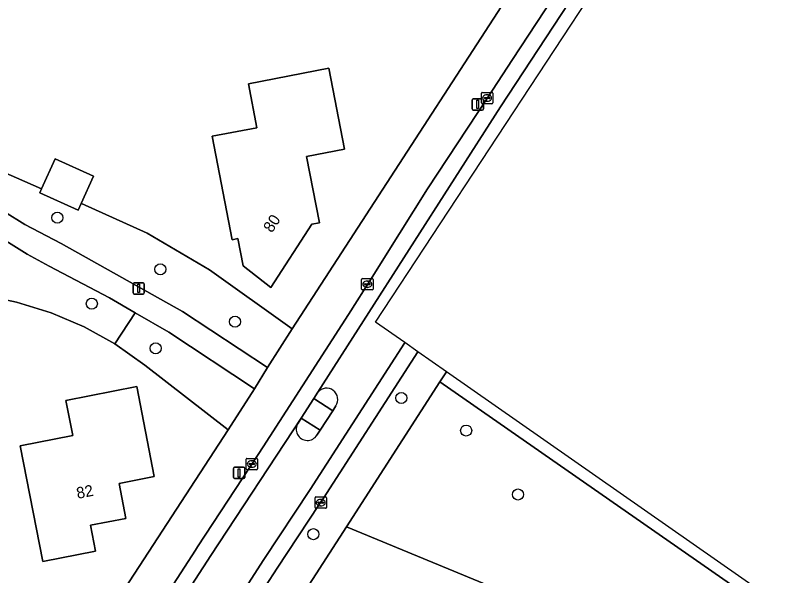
# Model space of a CAD drawing. Extents: x 157648 to 158502, y 379212 to 380938.
# Drawn here: x 158332.6 to 158400.9, y 380385.3 to 380434.7 of the extents above; entities that cross this region are included whole.
import ezdxf

# ---------------------------------------------------------------- set-up
doc = ezdxf.new("R2010")
doc.units = 0
for name, color, linetype in [('IMGEO_Boom', 7, 'Continuous'), ('IMGEO_Erf', 7, 'Continuous'), ('IMGEO_Groenvoorziening', 7, 'Continuous'), ('IMGEO_Kolk', 7, 'Continuous'), ('IMGEO_Lichtmast', 7, 'Continuous'), ('IMGEO_Pand', 7, 'Continuous'), ('IMGEO_Pand_nummerreeks', 7, 'Continuous'), ('IMGEO_Rijbaan_lokaal_gesloten', 7, 'Continuous'), ('IMGEO_Verkeerseiland_open', 7, 'Continuous'), ('IMGEO_Voetpad_halfverhard', 7, 'Continuous'), ('IMGEO_Voetpad_open', 7, 'Continuous')]:
    doc.layers.add(name, color=color, linetype=linetype)

msp = doc.modelspace()

# ---------------------------------------------------------------- linework, layer by layer
at = {"layer": 'IMGEO_Boom'}
for centre in [(158336.244, 380416.829), (158345.337, 380412.28), (158339.289, 380409.245), (158351.918, 380407.651), (158344.913, 380405.308), (158366.574, 380400.924), (158372.29, 380398.05), (158376.857, 380392.408), (158358.819, 380388.908)]:
    msp.add_circle(centre, 0.489, dxfattribs=at)
at = {"layer": 'IMGEO_Erf'}
for points in [[(158310.642, 380438.099), (158310.18, 380437.339), (158314.722, 380432.862), (158316.188, 380431.36), (158320.425, 380427.602), (158325.031, 380424.307), (158329.956, 380421.512), (158334.859, 380419.373), (158336.058, 380422.023), (158339.44, 380420.493), (158338.355, 380418.094), (158338.382, 380418.084), (158344.183, 380415.454), (158349.677, 380412.232), (158356.951, 380407.019), (158382.664, 380446.693), (158388.093, 380454.893)], [(158351.3, 380398.128), (158343.969, 380403.817), (158341.306, 380405.688), (158338.609, 380407.197), (158335.694, 380408.448), (158332.663, 380409.388), (158329.863, 380409.959), (158327.482, 380410.413), (158325.161, 380411.114), (158322.926, 380412.053), (158320.801, 380413.221), (158318.811, 380414.605), (158316.619, 380416.538), (158310.437, 380422.881), (158304.456, 380429.067)], [(158316.304, 380344.56), (158318.204, 380347.27), (158351.3, 380398.128)], [(158375.622, 380383.806), (158361.728, 380389.558), (158328.274, 380337.71)]]:
    msp.add_lwpolyline(points, dxfattribs=at)
for points in [[(158353.84, 380424.772), (158353.09, 380428.65), (158360.18, 380430.022), (158361.565, 380422.866), (158358.221, 380422.218), (158359.353, 380416.373), (158358.696, 380416.246), (158355.086, 380410.682), (158352.623, 380412.597), (158352.161, 380414.982), (158351.67, 380414.886), (158349.904, 380424.01)], [(158332.979, 380396.707), (158337.604, 380397.613), (158336.998, 380400.705), (158343.247, 380401.93), (158344.8, 380394.002), (158341.69, 380393.393), (158342.295, 380390.302), (158339.17, 380389.689), (158339.615, 380387.416), (158334.978, 380386.507)]]:
    msp.add_lwpolyline(points, close=True, dxfattribs=at)
at = {"layer": 'IMGEO_Groenvoorziening'}
for points in [[(158329.956, 380421.512), (158325.031, 380424.307), (158320.425, 380427.602), (158316.188, 380431.36), (158314.722, 380432.862), (158310.18, 380437.339), (158308.372, 380434.366), (158312.786, 380430.83), (158322.968, 380423.019), (158327.969, 380419.573), (158333.381, 380416.238), (158336.593, 380414.558), (158347.291, 380408.545), (158354.764, 380403.614), (158356.951, 380407.019), (158349.677, 380412.232), (158344.183, 380415.454), (158338.382, 380418.084), (158338.355, 380418.094), (158338.078, 380417.482), (158334.696, 380419.012), (158334.859, 380419.373)], [(158338.609, 380407.197), (158341.306, 380405.688), (158343.103, 380408.449), (158340.857, 380409.749), (158335.522, 380412.563), (158333.586, 380413.617), (158326.36, 380418.099), (158322.926, 380412.053), (158325.161, 380411.114), (158327.482, 380410.413), (158329.863, 380409.959), (158332.663, 380409.388), (158335.694, 380408.448)], [(158353.642, 380401.727), (158346.078, 380406.727), (158343.103, 380408.449), (158341.306, 380405.688), (158343.969, 380403.817), (158351.3, 380398.128)], [(158402.947, 380379.387), (158369.975, 380402.34), (158361.728, 380389.558), (158375.622, 380383.806), (158384.11, 380376.231), (158419.585, 380344.516), (158420.553, 380345.607), (158421.612, 380346.776), (158418.197, 380350.76), (158415.028, 380355.312), (158413.645, 380359.519), (158410.836, 380367.337), (158408.791, 380371.576), (158405.765, 380376.056)]]:
    msp.add_lwpolyline(points, close=True, dxfattribs=at)
at = {"layer": 'IMGEO_Kolk'}
for p, q in [((158373.637, 380426.961), (158373.637, 380427.813)), ((158373.712, 380427.887), (158374.564, 380427.887)), ((158374.125, 380427.667), (158374.15, 380427.667)), ((158374.638, 380427.813), (158374.638, 380426.961)), ((158373.896, 380427.381), (158373.896, 380427.393)), ((158374.334, 380427.344), (158373.936, 380427.344)), ((158373.939, 380427.43), (158374.337, 380427.43)), ((158374.148, 380427.107), (158374.123, 380427.107)), ((158374.38, 380427.393), (158374.38, 380427.381)), ((158374.564, 380426.887), (158373.712, 380426.887)), ((158363.078, 380410.537), (158363.078, 380411.389)), ((158363.153, 380411.463), (158364.005, 380411.463)), ((158364.079, 380411.389), (158364.079, 380410.537)), ((158363.337, 380410.957), (158363.337, 380410.969)), ((158363.775, 380410.92), (158363.377, 380410.92)), ((158363.38, 380411.006), (158363.778, 380411.006)), ((158363.589, 380410.683), (158363.564, 380410.683)), ((158363.566, 380411.243), (158363.591, 380411.243)), ((158363.821, 380410.969), (158363.821, 380410.957)), ((158364.005, 380410.463), (158363.153, 380410.463)), ((158352.968, 380395.597), (158353.82, 380395.597)), ((158352.893, 380394.671), (158352.893, 380395.523)), ((158353.152, 380395.091), (158353.152, 380395.103)), ((158353.59, 380395.054), (158353.192, 380395.054)), ((158353.195, 380395.14), (158353.593, 380395.14)), ((158353.381, 380395.377), (158353.406, 380395.377)), ((158353.636, 380395.103), (158353.636, 380395.091)), ((158353.894, 380395.523), (158353.894, 380394.671)), ((158353.82, 380394.597), (158352.968, 380394.597)), ((158353.404, 380394.817), (158353.379, 380394.817)), ((158359.044, 380392.189), (158359.896, 380392.189)), ((158358.969, 380391.263), (158358.969, 380392.115)), ((158359.228, 380391.683), (158359.228, 380391.695)), ((158359.666, 380391.646), (158359.268, 380391.646)), ((158359.271, 380391.732), (158359.669, 380391.732)), ((158359.457, 380391.969), (158359.482, 380391.969)), ((158359.712, 380391.695), (158359.712, 380391.683)), ((158359.97, 380392.115), (158359.97, 380391.263)), ((158359.896, 380391.189), (158359.044, 380391.189)), ((158359.48, 380391.409), (158359.455, 380391.409))]:
    msp.add_line(p, q, dxfattribs=at)
for points in [[(158373.637, 380426.961), (158373.637, 380427.813)], [(158373.712, 380427.887), (158374.564, 380427.887)], [(158374.638, 380427.813), (158374.638, 380426.961)], [(158374.564, 380426.887), (158373.712, 380426.887)], [(158363.078, 380410.537), (158363.078, 380411.389)], [(158363.153, 380411.463), (158364.005, 380411.463)], [(158364.079, 380411.389), (158364.079, 380410.537)], [(158364.005, 380410.463), (158363.153, 380410.463)], [(158352.968, 380395.597), (158353.82, 380395.597)], [(158352.893, 380394.671), (158352.893, 380395.523)], [(158353.894, 380395.523), (158353.894, 380394.671)], [(158353.82, 380394.597), (158352.968, 380394.597)], [(158359.044, 380392.189), (158359.896, 380392.189)], [(158358.969, 380391.263), (158358.969, 380392.115)], [(158359.97, 380392.115), (158359.97, 380391.263)], [(158359.896, 380391.189), (158359.044, 380391.189)]]:
    msp.add_lwpolyline(points, dxfattribs=at)
for centre, radius, start, end in [((158373.714, 380427.811), 0.0765, 91.55205, 178.44795), ((158373.714, 380427.811), 0.0765, 91.55205, 178.44795), ((158374.562, 380427.811), 0.0765, 1.55205, 88.44795), ((158374.562, 380427.811), 0.0765, 1.55205, 88.44795), ((158373.936, 380427.39), 0.0403, 85.87752, 175.75265), ((158373.933, 380427.38), 0.0366, 178.93798, 274.71019), ((158374.337, 380427.387), 0.043, 264.86636, 352.45326), ((158374.341, 380427.392), 0.0386, 1.73085, 96.63898), ((158373.714, 380426.963), 0.0765, 181.55205, 268.44795), ((158373.714, 380426.963), 0.0765, 181.55205, 268.44795), ((158374.562, 380426.963), 0.0765, 271.55205, 358.44795), ((158374.562, 380426.963), 0.0765, 271.55205, 358.44795), ((158363.155, 380411.387), 0.0765, 91.55205, 178.44795), ((158363.155, 380411.387), 0.0765, 91.55205, 178.44795), ((158364.003, 380411.387), 0.0765, 1.55205, 88.44795), ((158364.003, 380411.387), 0.0765, 1.55205, 88.44795), ((158363.377, 380410.966), 0.0403, 85.87752, 175.75265), ((158363.374, 380410.956), 0.0366, 178.93798, 274.71019), ((158363.778, 380410.963), 0.043, 264.86636, 352.45326), ((158363.782, 380410.968), 0.0386, 1.73085, 96.63898), ((158363.155, 380410.539), 0.0765, 181.55205, 268.44795), ((158363.155, 380410.539), 0.0765, 181.55205, 268.44795), ((158364.003, 380410.539), 0.0765, 271.55205, 358.44795), ((158364.003, 380410.539), 0.0765, 271.55205, 358.44795), ((158352.97, 380395.521), 0.0765, 91.55205, 178.44795), ((158352.97, 380395.521), 0.0765, 91.55205, 178.44795), ((158353.818, 380395.521), 0.0765, 1.55205, 88.44795), ((158353.818, 380395.521), 0.0765, 1.55205, 88.44795), ((158353.192, 380395.1), 0.0403, 85.87752, 175.75265), ((158353.189, 380395.09), 0.0366, 178.93798, 274.71019), ((158353.593, 380395.097), 0.043, 264.86636, 352.45326), ((158353.597, 380395.102), 0.0386, 1.73085, 96.63898), ((158352.97, 380394.673), 0.0765, 181.55205, 268.44795), ((158352.97, 380394.673), 0.0765, 181.55205, 268.44795), ((158353.818, 380394.673), 0.0765, 271.55205, 358.44795), ((158353.818, 380394.673), 0.0765, 271.55205, 358.44795), ((158359.046, 380392.113), 0.0765, 91.55205, 178.44795), ((158359.046, 380392.113), 0.0765, 91.55205, 178.44795), ((158359.894, 380392.113), 0.0765, 1.55205, 88.44795), ((158359.894, 380392.113), 0.0765, 1.55205, 88.44795), ((158359.268, 380391.692), 0.0403, 85.87752, 175.75265), ((158359.265, 380391.682), 0.0366, 178.93798, 274.71019), ((158359.669, 380391.689), 0.043, 264.86636, 352.45326), ((158359.673, 380391.694), 0.0386, 1.73085, 96.63898), ((158359.046, 380391.265), 0.0765, 181.55205, 268.44795), ((158359.046, 380391.265), 0.0765, 181.55205, 268.44795), ((158359.894, 380391.265), 0.0765, 271.55205, 358.44795), ((158359.894, 380391.265), 0.0765, 271.55205, 358.44795)]:
    msp.add_arc(centre, radius, start, end, dxfattribs=at)
for centre, major_axis, ratio, start_param, end_param in [((158374.124, 380427.387), (-0.387, 0.002), 0.722429, 4.712389, 7.853982), ((158374.149, 380427.387), (-0.39, 0.002), 0.717154, 1.570796, 4.712389), ((158363.565, 380410.963), (-0.387, 0.002), 0.722429, 4.712389, 7.853982), ((158363.59, 380410.963), (-0.39, 0.002), 0.717154, 1.570796, 4.712389), ((158353.38, 380395.097), (-0.387, 0.002), 0.722429, 4.712389, 7.853982), ((158353.405, 380395.097), (-0.39, 0.002), 0.717154, 1.570796, 4.712389), ((158359.456, 380391.689), (-0.387, 0.002), 0.722429, 4.712389, 7.853982), ((158359.481, 380391.689), (-0.39, 0.002), 0.717154, 1.570796, 4.712389)]:
    msp.add_ellipse(centre, major_axis=major_axis, ratio=ratio, start_param=start_param, end_param=end_param, dxfattribs=at)
at = {"layer": 'IMGEO_Lichtmast'}
for p, q in [((158372.816, 380426.429), (158372.816, 380427.229)), ((158372.816, 380427.229), (158372.816, 380426.429)), ((158372.916, 380427.329), (158373.706, 380427.329)), ((158373.706, 380427.329), (158372.916, 380427.329)), ((158373.806, 380427.229), (158373.806, 380426.429)), ((158373.806, 380426.429), (158373.806, 380427.229)), ((158373.706, 380426.329), (158372.916, 380426.329)), ((158372.916, 380426.329), (158373.706, 380426.329)), ((158342.924, 380410.191), (158342.924, 380410.991)), ((158342.924, 380410.991), (158342.924, 380410.191)), ((158343.024, 380411.091), (158343.814, 380411.091)), ((158343.814, 380411.091), (158343.024, 380411.091)), ((158343.914, 380410.991), (158343.914, 380410.191)), ((158343.914, 380410.191), (158343.914, 380410.991)), ((158343.814, 380410.091), (158343.024, 380410.091)), ((158343.024, 380410.091), (158343.814, 380410.091)), ((158351.783, 380393.912), (158351.783, 380394.712)), ((158351.783, 380394.712), (158351.783, 380393.912)), ((158351.883, 380394.812), (158352.673, 380394.812)), ((158352.673, 380394.812), (158351.883, 380394.812)), ((158352.773, 380394.712), (158352.773, 380393.912)), ((158352.773, 380393.912), (158352.773, 380394.712)), ((158352.673, 380393.812), (158351.883, 380393.812)), ((158351.883, 380393.812), (158352.673, 380393.812))]:
    msp.add_line(p, q, dxfattribs=at)
for points in [[(158373.236, 380427.204), (158373.386, 380427.204), (158373.386, 380426.454), (158373.236, 380426.454), (158373.236, 380427.204)], [(158343.344, 380410.966), (158343.494, 380410.966), (158343.494, 380410.216), (158343.344, 380410.216), (158343.344, 380410.966)], [(158352.203, 380394.687), (158352.353, 380394.687), (158352.353, 380393.937), (158352.203, 380393.937), (158352.203, 380394.687)]]:
    msp.add_lwpolyline(points, dxfattribs=at)
for centre, start, end in [((158372.916, 380427.229), 90, 180), ((158372.916, 380427.229), 90, 180), ((158373.706, 380427.229), 0, 90), ((158373.706, 380427.229), 360, 90), ((158372.916, 380426.429), 180, 270), ((158372.916, 380426.429), 180, 270), ((158373.706, 380426.429), 270, 0), ((158373.706, 380426.429), 270, 0), ((158343.024, 380410.991), 90, 180), ((158343.024, 380410.991), 90, 180), ((158343.814, 380410.991), 0, 90), ((158343.814, 380410.991), 360, 90), ((158343.024, 380410.191), 180, 270), ((158343.024, 380410.191), 180, 270), ((158343.814, 380410.191), 270, 0), ((158343.814, 380410.191), 270, 0), ((158351.883, 380394.712), 90, 180), ((158351.883, 380394.712), 90, 180), ((158352.673, 380394.712), 0, 90), ((158352.673, 380394.712), 360, 90), ((158351.883, 380393.912), 180, 270), ((158351.883, 380393.912), 180, 270), ((158352.673, 380393.912), 270, 0), ((158352.673, 380393.912), 270, 0)]:
    msp.add_arc(centre, 0.1, start, end, dxfattribs=at)
at = {"layer": 'IMGEO_Pand'}
for points in [[(158355.086, 380410.682), (158358.696, 380416.246), (158359.353, 380416.373), (158358.221, 380422.218), (158361.565, 380422.866), (158360.18, 380430.022), (158353.09, 380428.65), (158353.84, 380424.772), (158349.904, 380424.01), (158351.67, 380414.886), (158352.161, 380414.982), (158352.623, 380412.597)], [(158334.859, 380419.373), (158334.696, 380419.012), (158338.078, 380417.482), (158338.355, 380418.094), (158339.44, 380420.493), (158336.058, 380422.023)], [(158334.978, 380386.507), (158339.615, 380387.416), (158339.17, 380389.689), (158342.295, 380390.302), (158341.69, 380393.393), (158344.8, 380394.002), (158343.247, 380401.93), (158336.998, 380400.705), (158337.604, 380397.613), (158332.979, 380396.707)]]:
    msp.add_lwpolyline(points, close=True, dxfattribs=at)
at = {"layer": 'IMGEO_Rijbaan_lokaal_gesloten'}
for points in [[(158407.741, 380473.826), (158407.007, 380474.3), (158405.828, 380475.061), (158396.313, 380460.934), (158397.472, 380460.149), (158386.021, 380442.934), (158375.308, 380426.619), (158359.212, 380401.425)], [(158321.913, 380335.046), (158322.556, 380335.707), (158323.969, 380337.301), (158322.8, 380338.281), (158325.582, 380341.817), (158354.457, 380386.687), (158358.544, 380392.841), (158366.85, 380405.76), (158366.882, 380405.811), (158366.882, 380405.811), (158364.309, 380407.61), (158389.416, 380445.887), (158403.005, 380466.605), (158407.741, 380473.826)], [(158375.308, 380426.619), (158386.021, 380442.934), (158397.472, 380460.149), (158396.313, 380460.934), (158384.854, 380443.705), (158380.617, 380437.253), (158376.38, 380430.8), (158374.16, 380427.419), (158368.874, 380419.368), (158366.413, 380415.445), (158363.995, 380411.592), (158361.927, 380408.296), (158354.389, 380396.614), (158353.953, 380395.948), (158348.618, 380387.799), (158348.419, 380387.488), (158346.168, 380384.007), (158332.685, 380363.158), (158330.179, 380359.3), (158327.688, 380355.467), (158321.705, 380346.258)], [(158252.667, 380319.58), (158297.379, 380328.323), (158300.886, 380329.108), (158304.148, 380330.07), (158305.918, 380330.827), (158306.936, 380331.323), (158307.953, 380331.819), (158311.501, 380333.875), (158315.073, 380336.434), (158317.032, 380338.206), (158318.518, 380339.79), (158319.987, 380341.493), (158321.746, 380343.769), (158349.792, 380387.036), (158357.742, 380399.152), (158358.865, 380400.883), (158359.212, 380401.425), (158375.308, 380426.619)], [(158360.802, 380400.235), (158360.54, 380399.794), (158359.421, 380398.084), (158359.139, 380397.654)], [(158357.468, 380398.711), (158357.742, 380399.152), (158349.792, 380387.036), (158321.746, 380343.769), (158319.987, 380341.493), (158318.518, 380339.79), (158317.032, 380338.206), (158315.073, 380336.434), (158311.501, 380333.875), (158307.953, 380331.819), (158306.936, 380331.323), (158308.481, 380327.416), (158309.051, 380326.149), (158309.29, 380326.255)]]:
    msp.add_lwpolyline(points, dxfattribs=at)
msp.add_lwpolyline([(158368.031, 380405.008), (158366.882, 380405.811), (158366.882, 380405.811), (158366.85, 380405.76), (158358.544, 380392.841), (158354.457, 380386.687), (158325.582, 380341.817), (158322.8, 380338.281), (158323.969, 380337.301), (158326.722, 380341.002), (158328.295, 380343.434), (158334.336, 380352.863), (158336.345, 380355.999), (158339.776, 380361.354), (158343.276, 380366.777), (158345.303, 380369.919), (158351.519, 380379.552), (158355.628, 380385.92), (158359.345, 380391.517), (158359.716, 380392.075), (158367.444, 380404.078)], close=True, dxfattribs=at)
for centre, radius, start, end in [((158359.979, 380400.792), 0.994, 325.91561, 140.45999), ((158358.295, 380398.169), 0.989, 146.72791, 328.64085)]:
    msp.add_arc(centre, radius, start, end, dxfattribs=at)
at = {"layer": 'IMGEO_Verkeerseiland_open'}
for points in [[(158359.212, 380401.425), (158358.865, 380400.883), (158360.54, 380399.794), (158360.802, 380400.235)], [(158359.139, 380397.654), (158359.421, 380398.084), (158357.742, 380399.152), (158357.468, 380398.711)]]:
    msp.add_lwpolyline(points, dxfattribs=at)
for centre, radius, start, end in [((158359.979, 380400.792), 0.994, 325.91561, 140.45999), ((158358.295, 380398.169), 0.989, 146.72791, 328.64085)]:
    msp.add_arc(centre, radius, start, end, dxfattribs=at)
at = {"layer": 'IMGEO_Voetpad_halfverhard'}
msp.add_lwpolyline([(158462.662, 380311.354), (158457.575, 380320.192), (158438.08, 380339.298), (158427.503, 380344.052), (158415.923, 380354.364), (158413.112, 380368.961), (158405.467, 380378.834), (158370.557, 380403.242), (158369.975, 380402.34), (158402.947, 380379.387), (158405.765, 380376.056), (158408.791, 380371.576), (158410.836, 380367.337), (158413.645, 380359.519), (158415.028, 380355.312), (158418.197, 380350.76), (158421.612, 380346.776), (158423.866, 380344.782), (158424.917, 380344.915), (158428.585, 380342.765), (158430.881, 380341.603), (158433.276, 380340.664)], dxfattribs=at)
at = {"layer": 'IMGEO_Voetpad_open'}
for points in [[(158396.337, 380467.313), (158395.958, 380466.74), (158388.093, 380454.893), (158382.664, 380446.693), (158356.951, 380407.019), (158354.764, 380403.614), (158353.642, 380401.727), (158351.3, 380398.128), (158318.204, 380347.27), (158316.304, 380344.56)], [(158363.995, 380411.592), (158366.413, 380415.445), (158368.874, 380419.368), (158374.16, 380427.419), (158376.38, 380430.8), (158380.617, 380437.253), (158384.854, 380443.705), (158396.313, 380460.934)], [(158321.705, 380346.258), (158327.688, 380355.467), (158330.179, 380359.3), (158332.685, 380363.158), (158346.168, 380384.007), (158348.419, 380387.488), (158348.618, 380387.799), (158353.953, 380395.948), (158354.389, 380396.614), (158361.927, 380408.296), (158363.995, 380411.592)], [(158370.557, 380403.242), (158368.031, 380405.008), (158367.444, 380404.078), (158359.716, 380392.075), (158359.345, 380391.517), (158355.628, 380385.92), (158351.519, 380379.552), (158345.303, 380369.919), (158343.276, 380366.777), (158339.776, 380361.354), (158336.345, 380355.999), (158334.336, 380352.863), (158328.295, 380343.434), (158326.722, 380341.002), (158323.969, 380337.301), (158322.556, 380335.707)], [(158327.111, 380336.37), (158328.274, 380337.71), (158361.728, 380389.558), (158369.975, 380402.34), (158370.557, 380403.242)]]:
    msp.add_lwpolyline(points, dxfattribs=at)
for points in [[(158333.381, 380416.238), (158327.969, 380419.573), (158322.968, 380423.019), (158312.786, 380430.83), (158308.372, 380434.366), (158307.103, 380432.507), (158312.629, 380428.051), (158316.89, 380424.86), (158324.707, 380419.171), (158326.36, 380418.099), (158333.586, 380413.617), (158335.522, 380412.563), (158340.857, 380409.749), (158343.103, 380408.449), (158346.078, 380406.727), (158353.642, 380401.727), (158354.764, 380403.614), (158347.291, 380408.545), (158336.593, 380414.558)], [(158359.421, 380398.084), (158360.54, 380399.794), (158358.865, 380400.883), (158357.742, 380399.152)]]:
    msp.add_lwpolyline(points, close=True, dxfattribs=at)

# ---------------------------------------------------------------- texts
at = {"layer": 'IMGEO_Pand_nummerreeks'}
for s, rotation, p in [('80', 57.02394, (158355.167, 380415.437)), ('82', 11.09822, (158338.037, 380392.021))]:
    msp.add_text(s, height=1, rotation=rotation, dxfattribs=at).set_placement(p)

doc.saveas('drawing.dxf')
